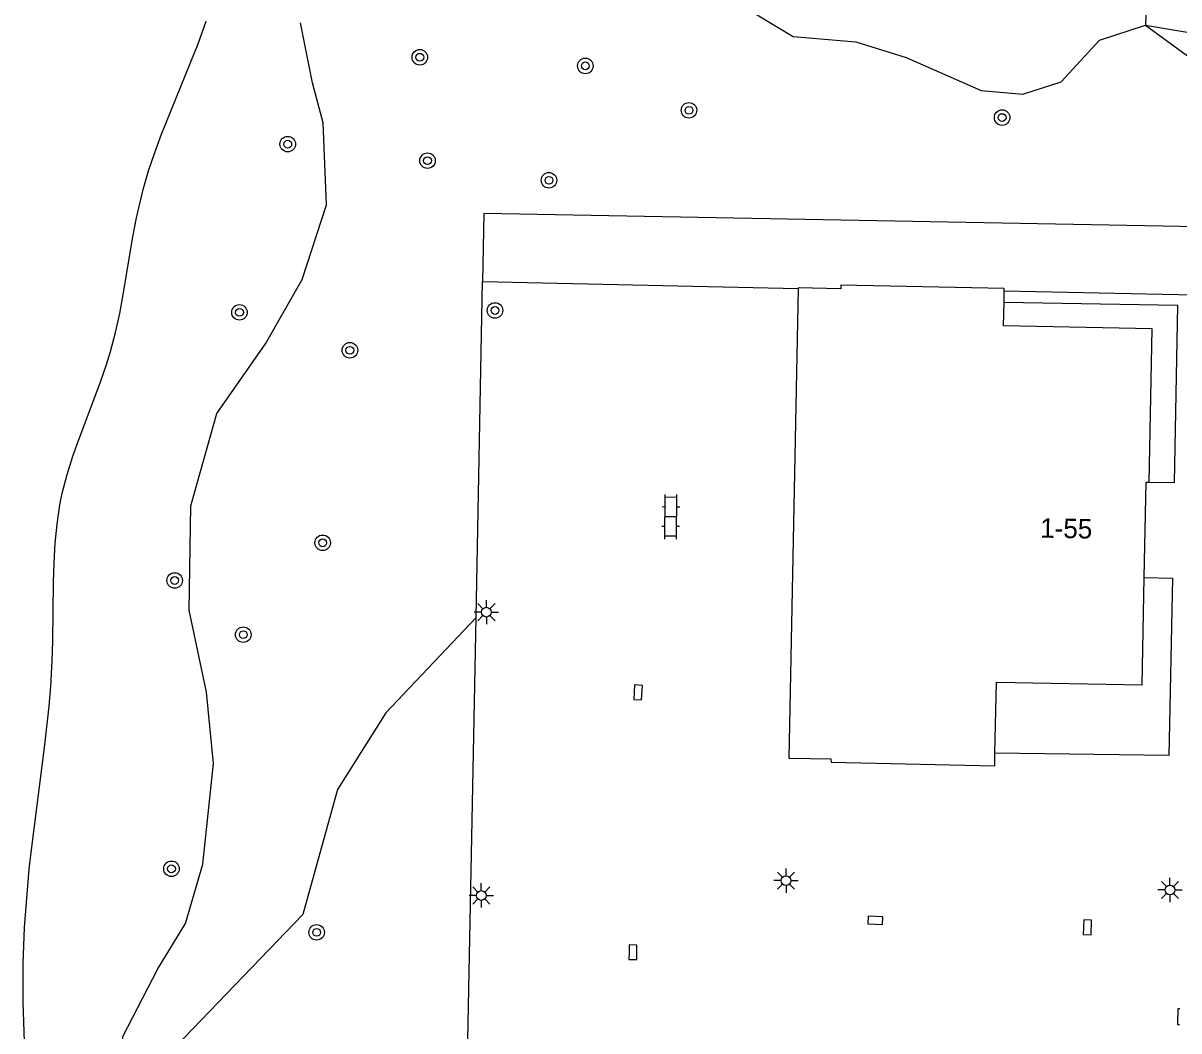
# Model space of a CAD drawing. Extents: x 131000 to 133014, y 396499 to 399001.
# Drawn here: x 131192.1 to 131251.5, y 397781.5 to 397833.3 of the extents above; entities that cross this region are included whole.
import ezdxf

# ---------------------------------------------------------------- set-up
doc = ezdxf.new("R2010")
doc.units = 0
for name, color, linetype in [('gg-afsc-hekwerk', 7, 'Continuous'), ('gg-anno-huisnummerreeks BGT', 7, 'Continuous'), ('gg-bbg-hoofdgebouw', 7, 'Continuous'), ('gg-bbg-onder overbouw', 7, 'Continuous'), ('gg-bbg-pand overbouw', 7, 'Continuous'), ('gg-knt-verharding', 7, 'Continuous'), ('gt-grn-groengrens', 7, 'Continuous'), ('gt-symb-boom', 7, 'Continuous'), ('gt-symb-klinker verharding', 7, 'Continuous'), ('gt-symb-kolk', 7, 'Continuous'), ('gt-symb-lichtmast', 7, 'Continuous')]:
    doc.layers.add(name, color=color, linetype=linetype)

# ---------------------------------------------------------------- blocks, each defined once
blk = doc.blocks.new('gt0-KOLK')
at = {"layer": 'gt-symb-kolk'}
blk.add_lwpolyline([(0, 0), (0.375, 0), (0.375, 0.4), (-0.375, 0.4), (-0.375, 0), (0, 0)], dxfattribs=at)
blk = doc.blocks.new('gt0-LMAST')
at = {"layer": 'gt-symb-lichtmast'}
for p, q in [((-0.005, 0.246), (-0.005, 0.621)), ((-0.182, 0.173), (-0.447, 0.438)), ((0.172, 0.173), (0.437, 0.438)), ((-0.255, -0.004), (-0.63, -0.004)), ((-0.182, -0.181), (-0.447, -0.446)), ((-0.005, -0.254), (-0.005, -0.629)), ((0.437, -0.446), (0.172, -0.181)), ((0.245, -0.004), (0.62, -0.004))]:
    blk.add_line(p, q, dxfattribs=at)
blk.add_circle((-0.005, -0.004), 0.25, dxfattribs=at)
blk = doc.blocks.new('gt0-BOOM')
at = {"layer": 'gt-symb-boom'}
for radius in [0.4, 0.2]:
    blk.add_circle((0, 0), radius, dxfattribs=at)
blk = doc.blocks.new('gt0-KL1')
at = {"layer": 'gt-symb-klinker verharding'}
for p, q in [((-1.15, 0.3), (1.15, 0.3)), ((-1, -0.3), (-1, 0.3)), ((-0.5, 0.3), (-0.5, 0.45)), ((0, -0.3), (0, 0.3)), ((0.5, 0.3), (0.5, 0.45)), ((1, -0.3), (1, 0.3)), ((-1.15, -0.3), (1.15, -0.3)), ((-0.5, -0.45), (-0.5, -0.3)), ((0.5, -0.45), (0.5, -0.3))]:
    blk.add_line(p, q, dxfattribs=at)

msp = doc.modelspace()

# ---------------------------------------------------------------- linework, layer by layer
at = {"layer": 'gg-afsc-hekwerk'}
for p, q in [((131215.359, 397802.778), (131215.692, 397820.046)), ((131215.692, 397820.046), (131231.913, 397819.683)), ((131252.26, 397819.343), (131242.502, 397819.558)), ((131214.899, 397778.976), (131215.359, 397802.778))]:
    msp.add_line(p, q, dxfattribs=at)
at = {"layer": 'gg-bbg-hoofdgebouw'}
msp.add_line((131242.491, 397818.978), (131242.502, 397819.558), dxfattribs=at)
for points in [[(131231.913, 397819.683), (131231.427, 397795.55), (131233.596, 397795.502), (131233.61, 397795.332), (131242.012, 397795.158), (131242.025, 397795.796)], [(131242.502, 397819.558), (131242.505, 397819.688), (131234.107, 397819.854), (131234.103, 397819.674), (131231.914, 397819.723), (131231.913, 397819.683)], [(131249.698, 397804.83), (131249.796, 397809.735), (131249.94, 397809.732)]]:
    msp.add_lwpolyline(points, dxfattribs=at)
at = {"layer": 'gg-bbg-onder overbouw'}
for points in [[(131249.94, 397809.732), (131250.096, 397817.617), (131242.467, 397817.768), (131242.491, 397818.978)], [(131242.025, 397795.796), (131242.101, 397799.457), (131249.588, 397799.312), (131249.698, 397804.83)]]:
    msp.add_lwpolyline(points, dxfattribs=at)
at = {"layer": 'gg-bbg-pand overbouw'}
for points in [[(131249.94, 397809.732), (131251.242, 397809.712), (131251.424, 397818.818), (131242.491, 397818.978)], [(131249.698, 397804.83), (131251.152, 397804.799), (131250.962, 397795.675), (131242.025, 397795.796)]]:
    msp.add_lwpolyline(points, dxfattribs=at)
at = {"layer": 'gg-knt-verharding'}
for p, q in [((131249.99, 397840.53), (131249.762, 397833.232)), ((131249.762, 397833.232), (131266.282, 397830.415))]:
    msp.add_line(p, q, dxfattribs=at)
msp.add_lwpolyline([(131251.523, 397782.655), (131251.426, 397782.657), (131251.411, 397781.85), (131251.508, 397781.848)], dxfattribs=at)
at = {"layer": 'gt-grn-groengrens'}
for points in [[(131228.696, 397834.429), (131231.648, 397832.64), (131234.869, 397832.371), (131237.463, 397831.566), (131241.31, 397829.866), (131243.457, 397829.687), (131245.425, 397830.313), (131247.393, 397832.461), (131249.762, 397833.232)], [(131192.16, 397780.984), (131192.088, 397782.984), (131192.083, 397784.986), (131192.152, 397786.84), (131192.399, 397789.83), (131192.509, 397790.825), (131193.203, 397796.235), (131193.419, 397798.223), (131193.502, 397799.221), (131193.579, 397800.556), (131193.607, 397801.563), (131193.641, 397804.59), (131193.671, 397805.594), (131193.729, 397806.592), (131193.826, 397807.581), (131193.973, 397808.56), (131194.096, 397809.168), (131194.342, 397810.127), (131194.641, 397811.076), (131194.977, 397812.018), (131196.049, 397814.837), (131196.375, 397815.786), (131196.58, 397816.452), (131196.832, 397817.421), (131197.045, 397818.399), (131197.228, 397819.384), (131197.726, 397822.349), (131197.912, 397823.331), (131198.25, 397824.782), (131198.53, 397825.738), (131198.848, 397826.683), (131199.195, 397827.62), (131200.707, 397831.335), (131201.072, 397832.268), (131201.492, 397833.435)], [(131197.478, 397774.249), (131197.031, 397777.828), (131197.21, 397781.228), (131198.999, 397784.718), (131200.431, 397787.044), (131201.325, 397790.086), (131201.862, 397795.276), (131201.504, 397798.944), (131200.609, 397803.15), (131200.699, 397808.518), (131202.041, 397813.26), (131204.546, 397816.839), (131206.424, 397820.15), (131207.677, 397823.997), (131207.498, 397828.203), (131206.961, 397830.261), (131206.331, 397833.356)], [(131249.762, 397833.232), (131251.916, 397831.654), (131254.689, 397830.849), (131256.12, 397829.417), (131256.12, 397827.18), (131255.315, 397825.122), (131254.309, 397822.827), (131215.757, 397823.545), (131215.692, 397820.046)], [(131215.359, 397802.778), (131210.727, 397797.882), (131208.241, 397793.931), (131206.464, 397787.512), (131199.922, 397780.696), (131198.455, 397774.1)]]:
    msp.add_lwpolyline(points, dxfattribs=at)

# ---------------------------------------------------------------- block references
at = {"layer": 'gt-symb-boom'}
for p in [(131212.467, 397831.579), (131220.973, 397831.135), (131226.299, 397828.852), (131242.393, 397828.478), (131205.682, 397827.111), (131212.864, 397826.261), (131219.105, 397825.255), (131216.332, 397818.561), (131203.201, 397818.463), (131208.875, 397816.515), (131207.477, 397806.616), (131199.87, 397804.68), (131203.397, 397801.893), (131199.706, 397789.857), (131207.166, 397786.588)]:
    msp.add_blockref('gt0-BOOM', p, dxfattribs=at)
at = {"layer": 'gt-symb-klinker verharding', "rotation": 89.48435190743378}
msp.add_blockref('gt0-KL1', (131225.367, 397807.953), dxfattribs=at)
at = {"layer": 'gt-symb-kolk'}
for p, rotation in [((131223.486, 397798.935), -93.09405805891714), ((131235.862, 397787.005), -2.8652657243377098), ((131246.576, 397786.857), -91.89196541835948), ((131223.218, 397785.564), -90.45835645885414)]:
    msp.add_blockref('gt0-KOLK', p, dxfattribs=dict(at, rotation=rotation))
at = {"layer": 'gt-symb-lichtmast'}
for p in [(131215.896, 397803.054), (131231.294, 397789.251), (131251.022, 397788.772), (131215.633, 397788.488)]:
    msp.add_blockref('gt0-LMAST', p, dxfattribs=at)

# ---------------------------------------------------------------- texts
at = {"layer": 'gg-anno-huisnummerreeks BGT'}
msp.add_text('1-55', height=1, rotation=358.9, dxfattribs=at).set_placement((131244.34, 397806.883))

doc.saveas('drawing.dxf')
